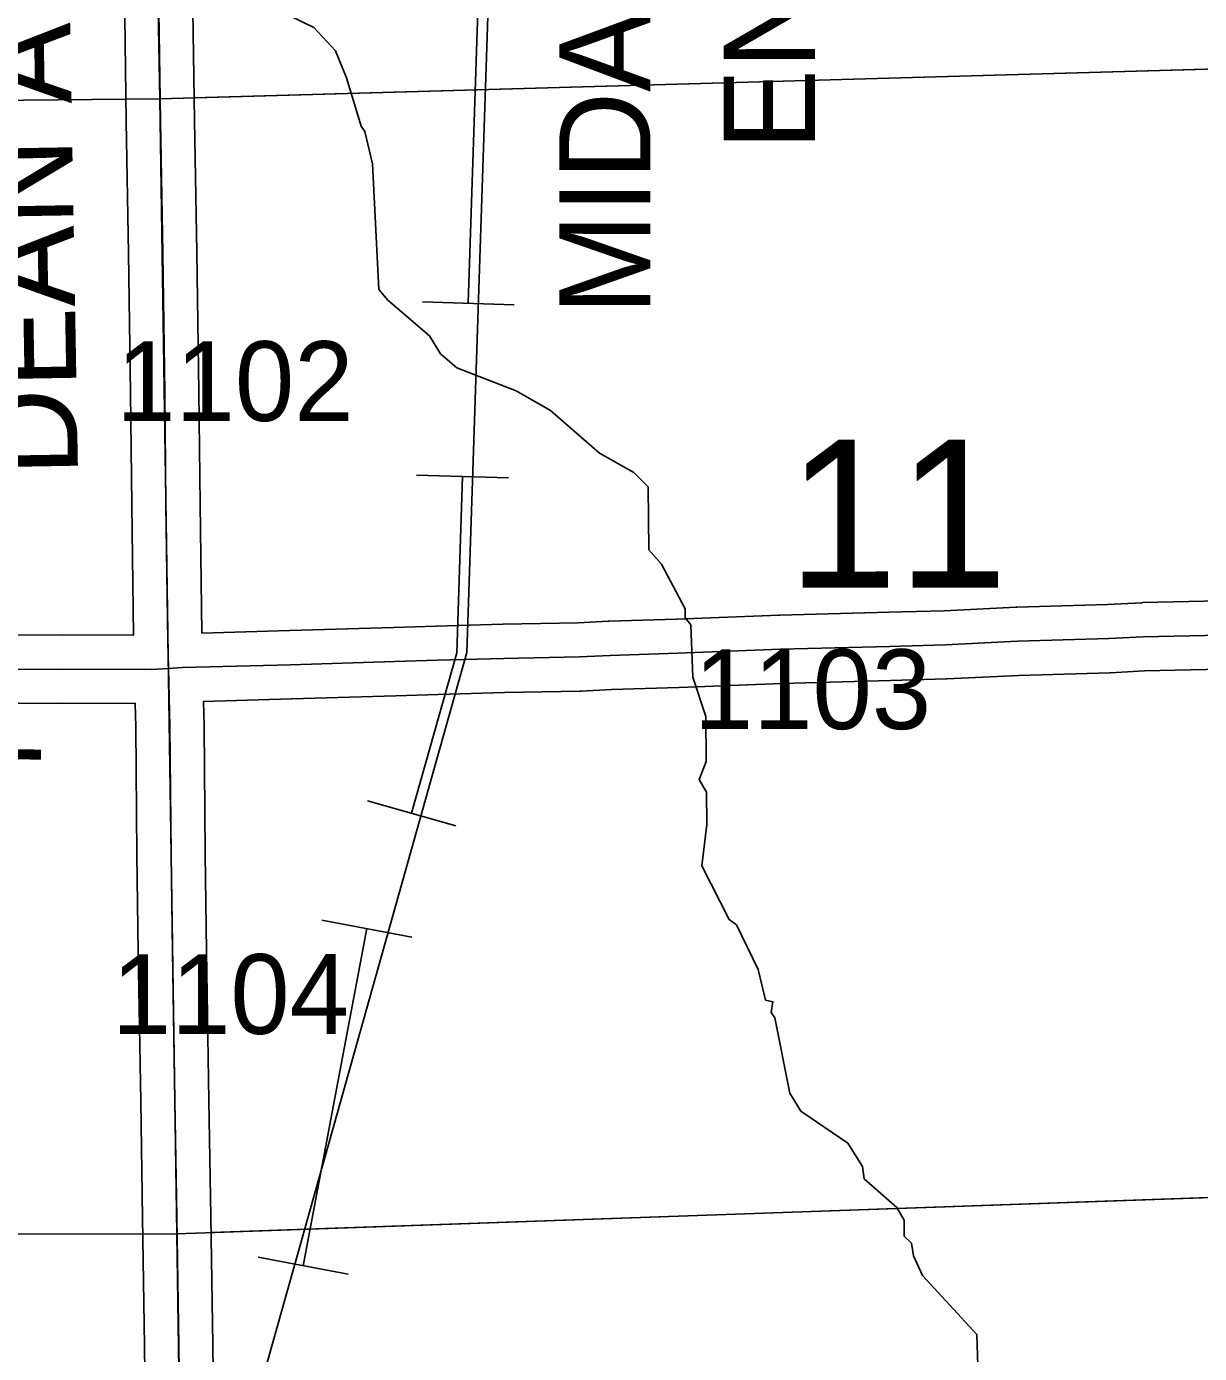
# Model space of a CAD drawing. Extents: x 23.6 to 68.7, y -63 to -29.
# Drawn here: x 36.588 to 37.618, y -47.776 to -46.611 of the extents above; entities that cross this region are included whole.
import ezdxf

# ---------------------------------------------------------------- set-up
doc = ezdxf.new("R2010")
doc.units = 0
for name, color, linetype in [('tdCoHydroRiver', 7, 'Continuous'), ('tdCoPipe', 7, 'Continuous'), ('tdCoPipeTxt', 7, 'Continuous'), ('tdCoSecRdNmbr', 7, 'Continuous'), ('tdCoSecRdTxt', 7, 'Continuous'), ('tdCoSecRteBand', 7, 'Continuous'), ('tdCoSecRteCL', 7, 'Continuous'), ('tdCoSectLine', 7, 'Continuous'), ('tdCoSectLinePart', 7, 'Continuous'), ('tdCoSectNmbr', 7, 'Continuous'), ('tdCoSurfGravel', 7, 'Continuous')]:
    doc.layers.add(name, color=color, linetype=linetype)

msp = doc.modelspace()

# ---------------------------------------------------------------- linework, layer by layer
at = {"layer": 'tdCoHydroRiver'}
for points in [[(37.1852, -47.2832), (37.1788, -47.2722), (37.185, -47.2564), (37.1846, -47.2169), (37.1733, -47.1823), (37.1714, -47.1365), (37.1666, -47.1302), (37.1665, -47.1223), (37.1457, -47.083), (37.1345, -47.0705), (37.1341, -47.0152), (37.1214, -47.0027), (37.0912, -46.9856), (37.0483, -46.9481), (37.0182, -46.9309), (36.9659, -46.9108), (36.9516, -46.8983), (36.942, -46.8826), (36.9055, -46.8513), (36.8975, -46.8419), (36.8919, -46.7315), (36.8853, -46.7031), (36.8821, -46.6984), (36.8692, -46.6559), (36.8595, -46.6323), (36.8404, -46.6119), (36.7073, -46.5467)], [(37.4248, -47.8322), (37.4226, -47.7596), (37.3748, -47.7079), (37.3668, -47.6906), (37.3651, -47.6795), (37.3588, -47.6733), (37.3587, -47.6591), (37.3523, -47.6481), (37.3236, -47.623), (37.322, -47.612), (37.3092, -47.5916), (37.2679, -47.5635), (37.2583, -47.5478), (37.2452, -47.4816), (37.242, -47.4769), (37.2435, -47.4674), (37.2371, -47.4659), (37.2306, -47.4391), (37.2114, -47.3998), (37.205, -47.3951), (37.181, -47.3479), (37.1854, -47.3116), (37.1852, -47.2832)]]:
    msp.add_lwpolyline(points, dxfattribs=at)
at = {"layer": 'tdCoPipe'}
for p, q in [((37.0163, -46.8553), (36.9358, -46.8527)), ((37.0113, -47.0074), (36.9307, -47.0048)), ((36.9651, -47.3128), (36.8876, -47.291)), ((36.9266, -47.4107), (36.8474, -47.3957)), ((36.8706, -47.7068), (36.7915, -47.6918))]:
    msp.add_line(p, q, dxfattribs=at)
for points in [[(36.6897, -48.1748), (36.9749, -47.1608), (37.0201, -45.7858)], [(36.976, -46.854), (36.9859, -46.5529)], [(36.9263, -47.3019), (36.9659, -47.161), (36.971, -47.0061)], [(36.831, -47.6993), (36.887, -47.4032)]]:
    msp.add_lwpolyline(points, dxfattribs=at)
at = {"layer": 'tdCoSecRteBand'}
for points in [[(36.4881, -47.1458), (36.6195, -47.1453), (36.6196, -47.1453), (36.6196, -47.1453), (36.6822, -47.1454), (36.6822, -47.1454), (36.6823, -47.1454), (36.6806, -47.0314), (36.6806, -47.0313), (36.6806, -47.0312), (36.6796, -46.9326), (36.6778, -46.8104), (36.6758, -46.6944), (36.6758, -46.6943), (36.6758, -46.6943), (36.6742, -46.5786)], [(36.7341, -46.5775), (36.7358, -46.6934), (36.7378, -46.8094), (36.7378, -46.8095), (36.7378, -46.8095), (36.7396, -46.9318), (36.7396, -46.9319), (36.7396, -46.932), (36.7406, -47.0305), (36.7423, -47.1436), (36.8193, -47.1415), (36.9106, -47.1386), (36.9107, -47.1386), (36.9107, -47.1386), (36.9477, -47.1375), (36.9478, -47.1375), (36.9479, -47.1375), (37.0065, -47.1359), (37.0066, -47.1359), (37.0067, -47.1359), (37.0725, -47.1346), (37.099, -47.1332), (37.0993, -47.1332), (37.0996, -47.1332), (37.1589, -47.1314), (37.249, -47.1278), (37.2492, -47.1278), (37.2495, -47.1278), (37.3453, -47.1254), (37.3937, -47.124), (37.4569, -47.1208), (37.4572, -47.1208), (37.4575, -47.1208), (37.5371, -47.1185), (37.567, -47.117), (37.5675, -47.117), (37.5679, -47.1169), (37.6628, -47.1148)], [(37.6643, -47.1748), (37.5697, -47.1769), (37.5399, -47.1785), (37.5396, -47.1785), (37.5392, -47.1785), (37.4595, -47.1808), (37.3963, -47.1839), (37.396, -47.1839), (37.3957, -47.1839), (37.3469, -47.1853), (37.3469, -47.1853), (37.3468, -47.1853), (37.2512, -47.1878), (37.1611, -47.1913), (37.161, -47.1913), (37.1609, -47.1913), (37.1018, -47.1932), (37.0752, -47.1946), (37.0747, -47.1946), (37.0742, -47.1946), (37.008, -47.1959), (36.9495, -47.1975), (36.9125, -47.1986), (36.8211, -47.2015), (36.821, -47.2015), (36.821, -47.2015), (36.7437, -47.2036), (36.7442, -47.2247), (36.7442, -47.2249), (36.7442, -47.2251), (36.7452, -47.3377), (36.7463, -47.4229), (36.7484, -47.554), (36.7484, -47.554), (36.7484, -47.554), (36.7501, -47.656), (36.7519, -47.7686), (36.7519, -47.7687), (36.7519, -47.7687), (36.7531, -47.8639)], [(36.6931, -47.8646), (36.6919, -47.7695), (36.6901, -47.6569), (36.6885, -47.555), (36.6863, -47.4238), (36.6863, -47.4238), (36.6863, -47.4237), (36.6852, -47.3384), (36.6852, -47.3383), (36.6852, -47.3383), (36.6842, -47.2259), (36.6837, -47.2054), (36.6196, -47.2053), (36.4883, -47.2058)]]:
    msp.add_lwpolyline(points, dxfattribs=at)
at = {"layer": 'tdCoSecRteCL'}
for points in [[(36.7129, -47.1747), (36.7124, -47.1509), (36.7106, -47.0309), (36.7096, -46.9323), (36.7078, -46.8099), (36.7058, -46.6939), (36.7041, -46.578), (36.7012, -46.4594), (36.6984, -46.3351), (36.6966, -46.2283), (36.6943, -46.1173), (36.692, -46.0201), (36.689, -45.8891), (36.6875, -45.7701), (36.6871, -45.7211), (36.6867, -45.7127)], [(36.7129, -47.1747), (36.7253, -47.174), (36.8201, -47.1715), (36.9116, -47.1686), (36.9487, -47.1675), (37.0073, -47.1659), (37.0736, -47.1646), (37.1006, -47.1632), (37.1599, -47.1613), (37.2502, -47.1578), (37.3461, -47.1554), (37.3949, -47.1539), (37.4583, -47.1508), (37.5384, -47.1485), (37.5686, -47.1469), (37.6636, -47.1448), (37.7054, -47.1437), (37.7165, -47.1435)], [(35.7132, -47.1797), (35.7241, -47.1793), (35.7932, -47.1787), (35.8955, -47.1785), (35.979, -47.178), (36.0245, -47.178), (36.1161, -47.177), (36.2357, -47.1768), (36.3637, -47.1762), (36.4882, -47.1758), (36.6196, -47.1753), (36.698, -47.1755), (36.7129, -47.1747)], [(36.7279, -48.1744), (36.7277, -48.1406), (36.7258, -48.0528), (36.7254, -48.0331), (36.7239, -47.9341), (36.7231, -47.8643), (36.7219, -47.7691), (36.7201, -47.6565), (36.7185, -47.5545), (36.7163, -47.4233), (36.7152, -47.338), (36.7142, -47.2254), (36.7129, -47.1747)]]:
    msp.add_lwpolyline(points, dxfattribs=at)
at = {"layer": 'tdCoSectLine'}
for points in [[(36.7052, -46.6743), (36.6871, -45.7039)], [(36.7052, -46.6743), (37.7067, -46.646)], [(35.6912, -46.6844), (36.7052, -46.6743)], [(36.7052, -46.6743), (36.7202, -47.6713)], [(36.7202, -47.6713), (37.7259, -47.6358)], [(35.725, -47.6721), (36.7202, -47.6713)], [(36.7202, -47.6713), (36.7347, -48.6688)]]:
    msp.add_lwpolyline(points, dxfattribs=at)
at = {"layer": 'tdCoSectLinePart'}
for points in [[(36.7352, -46.6735), (37.6765, -46.6468)], [(35.6912, -46.6844), (36.6753, -46.6746)], [(36.7503, -47.6702), (37.6958, -47.6369)], [(35.755, -47.6721), (36.6899, -47.6713)]]:
    msp.add_lwpolyline(points, dxfattribs=at)
at = {"layer": 'tdCoSurfGravel'}
for points in [[(36.7329, -48.3651), (36.733, -48.3539), (36.7293, -48.2538), (36.728, -48.1803), (36.7279, -48.1744), (36.7277, -48.1406), (36.7258, -48.0528), (36.7254, -48.0331), (36.7239, -47.9341), (36.7231, -47.8643), (36.7219, -47.7691), (36.7201, -47.6565), (36.7185, -47.5545), (36.7163, -47.4233), (36.7152, -47.338), (36.7142, -47.2254), (36.7129, -47.1747), (36.7124, -47.1509), (36.7106, -47.0309), (36.7096, -46.9323), (36.7078, -46.8099), (36.7058, -46.6939), (36.7041, -46.578)], [(36.7129, -47.1747), (36.7253, -47.174), (36.8201, -47.1715), (36.9116, -47.1686), (36.9487, -47.1675), (37.0073, -47.1659), (37.0736, -47.1646), (37.1006, -47.1632), (37.1599, -47.1613), (37.2502, -47.1578), (37.3461, -47.1554), (37.3949, -47.1539), (37.4583, -47.1508), (37.5384, -47.1485), (37.5686, -47.1469), (37.6636, -47.1448)], [(35.7132, -47.1797), (35.7241, -47.1793), (35.7932, -47.1787), (35.8955, -47.1785), (35.979, -47.178), (36.0245, -47.178), (36.1161, -47.177), (36.2357, -47.1768), (36.3637, -47.1762), (36.4882, -47.1758), (36.6196, -47.1753), (36.698, -47.1755), (36.7129, -47.1747)]]:
    msp.add_lwpolyline(points, dxfattribs=at)

# ---------------------------------------------------------------- texts
at = {"layer": 'tdCoPipeTxt'}
for s, p in [('MIDAMERICAN', (37.1359, -46.8644)), ('ENERGY', (37.2804, -46.7196))]:
    msp.add_text(s, height=0.08, rotation=90, dxfattribs=at).set_placement(p)
at = {"layer": 'tdCoSecRdNmbr'}
for s, rotation, p in [('1102', 0.0289, (36.6671, -46.9574)), ('1103', 0.0292, (37.1742, -47.228)), ('1104', 0.0289, (36.6631, -47.4957))]:
    msp.add_text(s, height=0.07, rotation=rotation, dxfattribs=at).set_placement(p)
at = {"layer": 'tdCoSecRdTxt'}
for s, rotation, p in [('DEAN AVE', 91, (36.6335, -47.0054)), ('235TH ST', 358.8686, (36.1145, -47.3164))]:
    msp.add_text(s, height=0.08, rotation=rotation, dxfattribs=at).set_placement(p)
at = {"layer": 'tdCoSectNmbr'}
msp.add_text('11', height=0.13, rotation=0.0292, dxfattribs=at).set_placement((37.2563, -47.1037))

doc.saveas('drawing.dxf')
